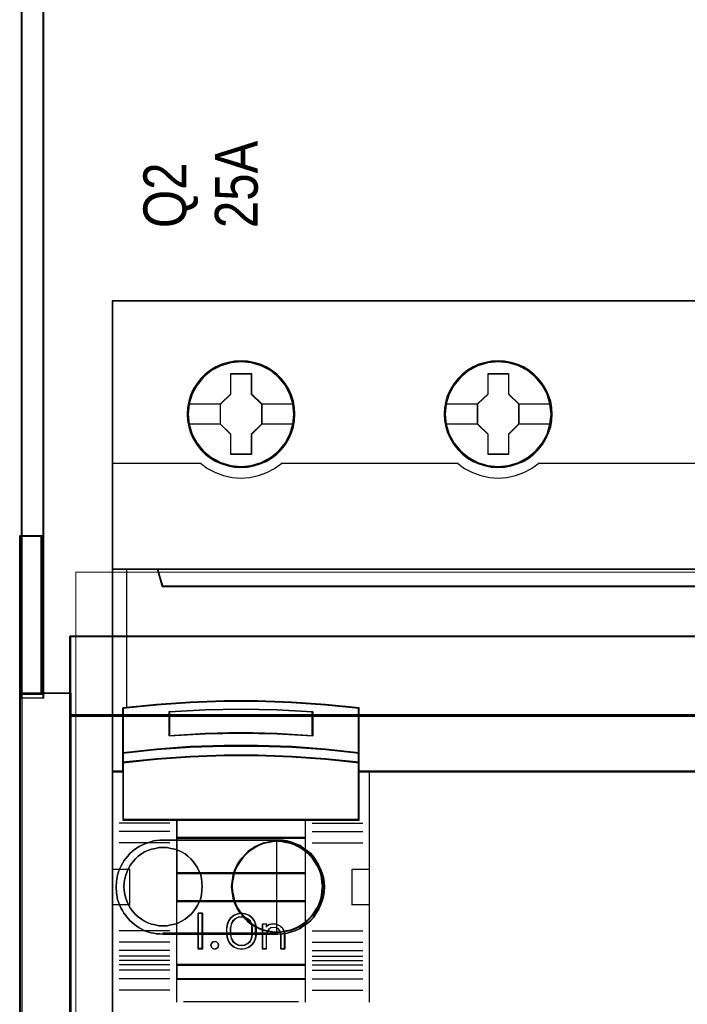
# Model space of a CAD drawing. Header units: millimetres. Extents: x -1290 to 1795, y -4192 to -1311.
# Tile 743 of 1056: x 1437 to 1446, y -2598 to -2584. Entities that reach past the tile are written whole.
import ezdxf

# ---------------------------------------------------------------- set-up
doc = ezdxf.new("R2010")
doc.units = ezdxf.units.MM
doc.layers.add('30', color=7, linetype='Continuous')
doc.layers.add('45', color=7, linetype='Continuous')
doc.layers.add('Aparatura', color=7, linetype='Continuous', lineweight=13)
doc.styles.get("Standard").update_dxf_attribs({"font": 'ARIALN.TTF', "width": 0.8})

# ---------------------------------------------------------------- blocks, each defined once
blk = doc.blocks.new('*U332')
at = {"layer": '45', "color": 7}
for points in [[(270.584727, -233.600374), (198.563909, -233.600374), (198.563909, -315.623143), (270.584727, -315.623143), (270.584727, -233.600374)], [(211.352134, -241.521569), (211.329742, -241.073672), (211.25697, -240.620245), (211.105827, -240.194466), (210.926694, -239.779746), (210.691583, -239.392674), (210.411689, -239.044309), (210.081413, -238.723592), (209.71755, -238.447112), (209.34809, -238.20381), (208.917052, -238.021333), (208.486015, -237.894152), (208.032586, -237.811208), (207.579157, -237.78356), (207.125728, -237.811208), (206.683495, -237.894152), (206.235664, -238.021333), (205.82142, -238.20381), (205.435166, -238.447112), (205.076901, -238.723592), (204.741028, -239.044309), (204.477927, -239.392674), (204.237218, -239.779746), (204.035694, -240.194466), (203.918138, -240.620245), (203.828572, -241.073672), (203.800582, -241.521569), (203.828572, -241.969467), (203.918138, -242.406305), (204.035694, -242.837614), (204.237218, -243.246804), (204.477927, -243.639406), (204.741028, -243.99883), (205.076901, -244.314017), (205.435166, -244.590497), (205.82142, -244.82274), (206.235664, -245.005217), (206.683495, -245.143457), (207.125728, -245.23193), (207.579157, -245.254049), (208.032586, -245.23193), (208.486015, -245.143457), (208.917052, -245.005217), (209.34809, -244.82274), (209.71755, -244.590497), (210.081413, -244.314017), (210.411689, -243.99883), (210.691583, -243.639406), (210.926694, -243.246804), (211.105827, -242.837614), (211.25697, -242.406305), (211.329742, -241.969467), (211.352134, -241.521569)], [(211.352134, -241.521569), (211.329742, -241.073672), (211.25697, -240.620245), (211.105827, -240.194466), (210.926694, -239.779746), (210.691583, -239.392674), (210.411689, -239.044309), (210.081413, -238.723592), (209.71755, -238.447112), (209.34809, -238.20381), (208.917052, -238.021333), (208.486015, -237.894152), (208.032586, -237.811208), (207.579157, -237.78356), (207.125728, -237.811208), (206.683495, -237.894152), (206.235664, -238.021333), (205.82142, -238.20381), (205.435166, -238.447112), (205.076901, -238.723592), (204.741028, -239.044309), (204.477927, -239.392674), (204.237218, -239.779746), (204.035694, -240.194466), (203.918138, -240.620245), (203.828572, -241.073672), (203.800582, -241.521569), (203.828572, -241.969467), (203.918138, -242.406305), (204.035694, -242.837614), (204.237218, -243.246804), (204.477927, -243.639406), (204.741028, -243.99883), (205.076901, -244.314017), (205.435166, -244.590497), (205.82142, -244.82274), (206.235664, -245.005217), (206.683495, -245.143457), (207.125728, -245.23193), (207.579157, -245.254049), (208.032586, -245.23193), (208.486015, -245.143457), (208.917052, -245.005217), (209.34809, -244.82274), (209.71755, -244.590497), (210.081413, -244.314017), (210.411689, -243.99883), (210.691583, -243.639406), (210.926694, -243.246804), (211.105827, -242.837614), (211.25697, -242.406305), (211.329742, -241.969467), (211.352134, -241.521569)], [(229.353758, -241.521569), (229.325776, -241.073672), (229.258619, -240.620245), (229.10192, -240.194466), (228.922835, -239.779746), (228.687787, -239.387144), (228.407967, -239.044309), (228.07778, -238.723592), (227.714014, -238.447112), (227.344652, -238.20381), (226.91373, -238.021333), (226.488404, -237.894152), (226.0295, -237.811208), (225.576192, -237.78356), (225.122884, -237.811208), (224.680769, -237.894152), (224.233057, -238.021333), (223.82452, -238.20381), (223.432773, -238.447112), (223.074604, -238.723592), (222.744416, -239.044309), (222.481386, -239.387144), (222.235144, -239.779746), (222.039271, -240.194466), (221.91615, -240.620245), (221.826608, -241.073672), (221.798626, -241.521569), (221.826608, -241.969467), (221.91615, -242.406305), (222.039271, -242.832084), (222.235144, -243.246804), (222.481386, -243.639406), (222.744416, -243.99883), (223.074604, -244.314017), (223.432773, -244.590497), (223.82452, -244.82274), (224.233057, -245.005217), (224.680769, -245.143457), (225.122884, -245.23193), (225.576192, -245.254049), (226.0295, -245.23193), (226.488404, -245.143457), (226.91373, -245.005217), (227.344652, -244.82274), (227.714014, -244.590497), (228.07778, -244.314017), (228.407967, -243.99883), (228.687787, -243.639406), (228.922835, -243.246804), (229.10192, -242.832084), (229.258619, -242.406305), (229.325776, -241.969467), (229.353758, -241.521569)], [(229.353758, -241.521569), (229.325776, -241.073672), (229.258619, -240.620245), (229.10192, -240.194466), (228.922835, -239.779746), (228.687787, -239.387144), (228.407967, -239.044309), (228.07778, -238.723592), (227.714014, -238.447112), (227.344652, -238.20381), (226.91373, -238.021333), (226.488404, -237.894152), (226.0295, -237.811208), (225.576192, -237.78356), (225.122884, -237.811208), (224.680769, -237.894152), (224.233057, -238.021333), (223.82452, -238.20381), (223.432773, -238.447112), (223.074604, -238.723592), (222.744416, -239.044309), (222.481386, -239.387144), (222.235144, -239.779746), (222.039271, -240.194466), (221.91615, -240.620245), (221.826608, -241.073672), (221.798626, -241.521569), (221.826608, -241.969467), (221.91615, -242.406305), (222.039271, -242.832084), (222.235144, -243.246804), (222.481386, -243.639406), (222.744416, -243.99883), (223.074604, -244.314017), (223.432773, -244.590497), (223.82452, -244.82274), (224.233057, -245.005217), (224.680769, -245.143457), (225.122884, -245.23193), (225.576192, -245.254049), (226.0295, -245.23193), (226.488404, -245.143457), (226.91373, -245.005217), (227.344652, -244.82274), (227.714014, -244.590497), (228.07778, -244.314017), (228.407967, -243.99883), (228.687787, -243.639406), (228.922835, -243.246804), (229.10192, -242.832084), (229.258619, -242.406305), (229.325776, -241.969467), (229.353758, -241.521569)], [(229.334064, -241.521553), (229.306228, -241.076239), (229.239422, -240.625427), (229.083539, -240.202104), (228.905388, -239.789776), (228.671565, -239.399439), (228.393204, -239.058581), (228.064738, -238.739715), (227.702869, -238.464829), (227.335433, -238.22293), (226.906757, -238.041506), (226.483648, -237.915059), (226.027136, -237.832593), (225.576192, -237.805105), (225.125247, -237.832593), (224.685437, -237.915059), (224.240059, -238.041506), (223.833652, -238.22293), (223.443947, -238.464829), (223.087645, -238.739715), (222.759179, -239.058581), (222.49752, -239.399439), (222.252562, -239.789776), (222.05771, -240.202104), (221.935231, -240.625427), (221.846155, -241.076239), (221.818319, -241.521553), (221.846155, -241.966868), (221.935231, -242.401186), (222.05771, -242.82451), (222.252562, -243.236838), (222.49752, -243.627175), (222.759179, -243.984525), (223.087645, -244.297895), (223.443947, -244.57278), (223.833652, -244.803684), (224.240059, -244.985108), (224.685437, -245.12255), (225.125247, -245.210514), (225.576192, -245.232505), (226.027136, -245.210514), (226.483648, -245.12255), (226.906757, -244.985108), (227.335433, -244.803684), (227.702869, -244.57278), (228.064738, -244.297895), (228.393204, -243.984525), (228.671565, -243.627175), (228.905388, -243.236838), (229.083539, -242.82451), (229.239422, -242.401186), (229.306228, -241.966868), (229.334064, -241.521553)], [(206.867953, -238.684831), (208.308877, -238.684831), (208.308877, -240.103241), (209.026514, -240.806906), (209.026514, -242.225317), (208.308877, -242.940063), (208.308877, -244.347393), (206.867953, -244.347393), (206.867953, -242.940063), (206.133364, -242.225317), (206.133364, -240.806906), (206.867953, -240.103241), (206.867953, -238.684831)], [(206.867953, -238.684831), (208.308877, -238.684831), (208.308877, -238.684831), (208.308877, -240.103241), (208.308877, -240.103241), (209.026514, -240.806906), (209.026514, -240.806906), (209.026514, -242.225317), (209.026514, -242.225317), (208.308877, -242.940063), (208.308877, -242.940063), (208.308877, -244.347393), (208.308877, -244.347393), (206.867953, -244.347393), (206.867953, -244.347393), (206.867953, -242.940063), (206.867953, -242.940063), (206.133364, -242.225317), (206.133364, -242.225317), (206.133364, -240.806906), (206.133364, -240.806906), (206.867953, -240.103241), (206.867953, -240.103241), (206.867953, -238.684831), (206.867953, -238.684831)], [(206.877191, -238.706375), (208.297607, -238.706375), (208.297607, -240.113992), (209.00503, -240.812303), (209.00503, -242.21992), (208.297607, -242.929228), (208.297607, -244.325848), (206.877191, -244.325848), (206.877191, -242.929228), (206.153057, -242.21992), (206.153057, -240.812303), (206.877191, -240.113992), (206.877191, -238.706375)], [(224.869856, -238.684831), (226.30513, -238.684831), (226.30513, -240.10328), (227.022767, -240.801423), (227.022767, -242.225414), (226.30513, -242.940179), (226.30513, -244.342007), (224.869856, -244.342007), (224.869856, -242.940179), (224.129617, -242.225414), (224.129617, -240.801423), (224.869856, -240.10328), (224.869856, -238.684831)], [(224.869856, -238.684831), (226.30513, -238.684831), (226.30513, -238.684831), (226.30513, -240.10328), (226.30513, -240.10328), (227.022767, -240.801423), (227.022767, -240.801423), (227.022767, -242.225414), (227.022767, -242.225414), (226.30513, -242.940179), (226.30513, -242.940179), (226.30513, -244.342007), (226.30513, -244.342007), (224.869856, -244.342007), (224.869856, -244.342007), (224.869856, -242.940179), (224.869856, -242.940179), (224.129617, -242.225414), (224.129617, -242.225414), (224.129617, -240.801423), (224.129617, -240.801423), (224.869856, -240.10328), (224.869856, -240.10328), (224.869856, -238.684831), (224.869856, -238.684831)], [(224.880346, -238.706375), (226.294304, -238.706375), (226.294304, -240.114021), (227.001283, -240.806846), (227.001283, -242.219991), (226.294304, -242.929312), (226.294304, -244.320462), (224.880346, -244.320462), (224.880346, -242.929312), (224.1511, -242.219991), (224.1511, -240.806846), (224.880346, -240.114021), (224.880346, -238.706375)], [(267.089084, -253.547517), (202.060887, -253.547517), (201.737918, -252.361875), (198.563909, -252.361875), (198.563909, -266.534438), (199.31008, -266.534438), (199.31008, -265.905772), (199.31008, -265.232989), (199.31008, -262.089658), (201.665528, -261.852529), (204.020977, -261.687091), (206.381993, -261.604372), (208.748579, -261.604372), (211.109596, -261.687091), (213.465044, -261.852529), (215.820493, -262.089658), (215.820493, -265.232989), (215.820493, -265.905772), (215.820493, -266.534438), (216.566663, -266.534438), (269.589312, -266.534438), (269.589312, -252.361875), (267.412053, -252.361875), (267.089084, -253.547517)], [(202.059327, -253.588105), (267.08931, -253.588105), (267.412288, -252.361875), (201.736349, -252.361875), (202.059327, -253.588105)], [(210.094044, -263.896619), (212.603565, -264.031708), (212.603565, -262.337471), (210.094044, -262.202383), (207.573345, -262.157353), (205.069414, -262.202383), (202.559894, -262.337471), (202.559894, -264.031708), (205.069414, -263.896619), (207.573345, -263.840332), (210.094044, -263.896619)], [(213.494494, -264.953762), (211.13421, -264.78269), (208.768346, -264.708558), (206.396902, -264.708558), (204.031039, -264.78269), (201.670755, -264.953762), (199.310471, -265.21037), (199.310471, -265.906063), (201.670755, -265.66086), (204.031039, -265.489787), (206.396902, -265.404251), (208.768346, -265.404251), (211.13421, -265.489787), (213.494494, -265.66086), (215.854778, -265.906063), (215.854778, -265.21037), (213.494494, -264.953762)], [(213.47914, -264.966851), (211.124986, -264.801678), (208.765267, -264.730103), (206.399982, -264.730103), (204.040263, -264.801678), (201.686109, -264.966851), (199.331955, -265.21461), (199.331955, -265.886314), (201.686109, -265.649566), (204.040263, -265.484393), (206.399982, -265.401806), (208.765267, -265.401806), (211.124986, -265.484393), (213.47914, -265.649566), (215.833294, -265.886314), (215.833294, -265.21461), (213.47914, -264.966851)], [(213.47914, -264.966851), (211.124986, -264.801678), (208.765267, -264.730103), (206.399982, -264.730103), (204.040263, -264.801678), (201.686109, -264.966851), (199.331955, -265.21461), (199.331955, -265.886314), (201.686109, -265.649566), (204.040263, -265.484393), (206.399982, -265.401806), (208.765267, -265.401806), (211.124986, -265.484393), (213.47914, -265.649566), (215.833294, -265.886314), (215.833294, -265.21461), (213.47914, -264.966851)], [(203.071301, -269.915099), (212.093947, -269.915099), (215.854778, -269.915099), (215.854778, -266.501302), (215.854778, -265.868501), (213.494494, -265.629813), (211.13421, -265.463286), (208.768346, -265.380023), (206.396902, -265.380023), (204.031039, -265.463286), (201.670755, -265.629813), (199.310471, -265.868501), (199.310471, -266.501302), (199.310471, -269.915099), (203.071301, -269.915099)], [(203.083018, -269.893555), (212.082231, -269.893555), (215.833294, -269.893555), (215.833294, -266.510842), (215.833294, -265.883802), (213.47914, -265.647287), (211.124986, -265.482277), (208.765267, -265.399772), (206.399982, -265.399772), (204.040263, -265.482277), (201.686109, -265.647287), (199.331955, -265.883802), (199.331955, -266.510842), (199.331955, -269.893555), (203.083018, -269.893555)], [(212.104066, -269.870215), (203.061182, -269.870215), (203.061182, -271.179032), (212.104066, -271.179032), (212.104066, -269.870215)], [(212.082583, -269.89176), (203.082666, -269.89176), (203.082666, -271.157488), (212.082583, -271.157488), (212.082583, -269.89176)], [(212.104066, -271.135943), (203.061182, -271.135943), (203.061182, -273.647651), (212.104066, -273.647651), (212.104066, -271.135943)], [(212.082583, -271.155692), (203.082666, -271.155692), (203.082666, -273.626106), (212.082583, -273.626106), (212.082583, -271.155692)], [(212.104066, -273.602767), (203.061182, -273.602767), (203.061182, -275.62075), (212.104066, -275.62075), (212.104066, -273.602767)], [(212.082583, -273.624311), (203.082666, -273.624311), (203.082666, -275.599206), (212.082583, -275.599206), (212.082583, -273.624311)], [(203.061182, -280.062468), (212.104066, -280.062468), (212.104066, -275.575866), (203.061182, -275.575866), (203.061182, -280.062468)], [(204.880143, -276.439434), (204.880143, -278.951141), (204.584741, -278.951141), (204.584741, -276.439434), (204.880143, -276.439434)], [(206.724667, -276.942894), (206.89537, -276.730322), (207.094524, -276.568096), (207.350579, -276.472998), (207.606634, -276.439434), (207.874069, -276.472998), (208.118744, -276.568096), (208.329278, -276.730322), (208.499982, -276.942894), (208.596713, -277.183436), (208.630854, -277.446354), (208.630854, -277.94422), (208.596713, -278.207139), (208.499982, -278.447681), (208.329278, -278.660253), (208.118744, -278.816885), (207.874069, -278.917577), (207.606634, -278.951141), (207.350579, -278.917577), (207.094524, -278.816885), (206.89537, -278.660253), (206.724667, -278.447681), (206.627935, -278.207139), (206.588104, -277.94422), (206.588104, -277.446354), (206.627935, -277.183436), (206.724667, -276.942894)], [(206.98806, -276.990464), (206.879209, -277.203877), (206.833377, -277.44537), (206.833377, -277.945205), (206.879209, -278.181082), (206.98806, -278.388878), (207.159931, -278.557362), (207.371904, -278.664068), (207.606794, -278.703381), (207.853141, -278.664068), (208.065114, -278.557362), (208.236985, -278.388878), (208.345836, -278.181082), (208.38021, -277.945205), (208.38021, -277.44537), (208.345836, -277.203877), (208.236985, -276.990464), (208.065114, -276.82198), (207.853141, -276.72089), (207.606794, -276.687193), (207.371904, -276.72089), (207.159931, -276.82198), (206.98806, -276.990464)], [(209.092756, -278.951141), (209.092756, -277.182712), (209.350561, -277.182712), (209.350561, -277.368566), (209.556805, -277.2334), (209.803153, -277.182712), (210.060958, -277.199608), (210.28439, -277.306615), (210.479176, -277.475573), (210.593756, -277.689587), (210.639588, -277.937392), (210.639588, -278.951141), (210.381783, -278.951141), (210.381783, -277.937392), (210.335951, -277.740274), (210.232829, -277.58258), (210.060958, -277.464309), (209.866172, -277.43615), (209.659928, -277.464309), (209.499515, -277.58258), (209.384935, -277.740274), (209.350561, -277.937392), (209.350561, -278.951141), (209.092756, -278.951141)], [(205.974187, -278.550177), (206.004461, -278.681837), (205.974187, -278.819481), (205.871253, -278.915234), (205.731991, -278.951141), (205.598784, -278.915234), (205.50796, -278.819481), (205.465576, -278.681837), (205.50796, -278.550177), (205.598784, -278.44844), (205.731991, -278.412533), (205.871253, -278.44844), (205.974187, -278.550177)], [(212.104066, -280.017584), (203.061182, -280.017584), (203.061182, -281.057097), (212.104066, -281.057097), (212.104066, -280.017584)], [(212.082583, -280.039128), (203.082666, -280.039128), (203.082666, -281.035553), (212.082583, -281.035553), (212.082583, -280.039128)]]:
    blk.add_lwpolyline(points, close=True, dxfattribs=at)
at = {"layer": '45', "color": 139}
for points in [[(270.584727, -233.600374), (198.563909, -233.600374), (198.563909, -315.623143), (270.584727, -315.623143), (270.584727, -233.600374)], [(211.285892, -241.516112), (211.213114, -240.797236), (211.005978, -240.117069), (210.658884, -239.48114), (210.199824, -238.928159), (209.639995, -238.474714), (208.996192, -238.137395), (208.302004, -237.921732), (207.579825, -237.855375), (206.857646, -237.921732), (206.169056, -238.137395), (205.525253, -238.474714), (204.959826, -238.928159), (204.500766, -239.48114), (204.159271, -240.117069), (203.946536, -240.797236), (203.879356, -241.516112), (203.946536, -242.229458), (204.159271, -242.920684), (204.500766, -243.545553), (204.959826, -244.104065), (205.525253, -244.557509), (206.169056, -244.894828), (206.857646, -245.104961), (207.579825, -245.176848), (208.302004, -245.104961), (208.996192, -244.894828), (209.639995, -244.557509), (210.199824, -244.104065), (210.658884, -243.545553), (211.005978, -242.920684), (211.213114, -242.229458), (211.285892, -241.516112)], [(229.282145, -241.521498), (229.20937, -240.802622), (229.002239, -240.116925), (228.660754, -239.486526), (228.19611, -238.928015), (227.636299, -238.47457), (226.998113, -238.137251), (226.298349, -237.927119), (225.576192, -237.860761), (224.854035, -237.927119), (224.159868, -238.137251), (223.521683, -238.47457), (222.961871, -238.928015), (222.497227, -239.486526), (222.150144, -240.116925), (221.943014, -240.802622), (221.870238, -241.521498), (221.943014, -242.234844), (222.150144, -242.920541), (222.497227, -243.550939), (222.961871, -244.103921), (223.521683, -244.557366), (224.159868, -244.894684), (224.854035, -245.110347), (225.576192, -245.182235), (226.298349, -245.110347), (226.998113, -244.894684), (227.636299, -244.557366), (228.19611, -244.103921), (228.660754, -243.550939), (229.002239, -242.920541), (229.20937, -242.234844), (229.282145, -241.521498)], [(229.282145, -241.516112), (229.203769, -240.797236), (228.996632, -240.117069), (228.655137, -239.48114), (228.196077, -238.928159), (227.636248, -238.474714), (226.992445, -238.137395), (226.292659, -237.921732), (225.576078, -237.855375), (224.853899, -237.921732), (224.159711, -238.137395), (223.521506, -238.474714), (222.956079, -238.928159), (222.497019, -239.48114), (222.155524, -240.117069), (221.942789, -240.797236), (221.875609, -241.516112), (221.942789, -242.229458), (222.155524, -242.920684), (222.497019, -243.545553), (222.956079, -244.104065), (223.521506, -244.557509), (224.159711, -244.894828), (224.853899, -245.104961), (225.576078, -245.176848), (226.292659, -245.104961), (226.992445, -244.894828), (227.636248, -244.557509), (228.196077, -244.104065), (228.655137, -243.545553), (228.996632, -242.920684), (229.203769, -242.229458), (229.282145, -241.516112)], [(206.004461, -278.681837), (205.974187, -278.550177), (205.871253, -278.44844), (205.731991, -278.412533), (205.598784, -278.44844), (205.50796, -278.550177), (205.465576, -278.681837), (205.50796, -278.819481), (205.598784, -278.915234), (205.731991, -278.951141), (205.871253, -278.915234), (205.974187, -278.819481), (206.004461, -278.681837)]]:
    blk.add_lwpolyline(points, close=True, dxfattribs=at)
at = {"layer": '45', "color": 255}
blk.add_lwpolyline([(270.563244, -233.621918), (198.585393, -233.621918), (198.585393, -315.601598), (270.563244, -315.601598), (270.563244, -233.621918)], close=True, dxfattribs=at)
at = {"layer": '45', "color": 59}
for points in [[(211.33065, -241.521553), (211.308386, -241.076239), (211.236027, -240.625427), (211.085744, -240.202104), (210.907631, -239.789776), (210.673858, -239.404937), (210.395556, -239.058581), (210.06716, -238.739715), (209.705367, -238.464829), (209.338009, -238.22293), (208.909424, -238.041506), (208.480839, -237.915059), (208.02999, -237.832593), (207.579141, -237.805105), (207.128292, -237.832593), (206.688575, -237.915059), (206.243292, -238.041506), (205.831406, -238.22293), (205.447349, -238.464829), (205.091123, -238.739715), (204.75716, -239.058581), (204.495557, -239.404937), (204.256217, -239.789776), (204.05584, -240.202104), (203.938953, -240.625427), (203.849896, -241.076239), (203.822066, -241.521553), (203.849896, -241.966868), (203.938953, -242.401186), (204.05584, -242.830007), (204.256217, -243.236838), (204.495557, -243.627175), (204.75716, -243.984525), (205.091123, -244.297895), (205.447349, -244.57278), (205.831406, -244.803684), (206.243292, -244.985108), (206.688575, -245.12255), (207.128292, -245.210514), (207.579141, -245.232505), (208.02999, -245.210514), (208.480839, -245.12255), (208.909424, -244.985108), (209.338009, -244.803684), (209.705367, -244.57278), (210.06716, -244.297895), (210.395556, -243.984525), (210.673858, -243.627175), (210.907631, -243.236838), (211.085744, -242.830007), (211.236027, -242.401186), (211.308386, -241.966868), (211.33065, -241.521553)], [(202.059327, -253.588105), (267.08931, -253.588105), (267.412288, -252.361875), (201.736349, -252.361875), (202.059327, -253.588105)], [(211.13421, -264.819137), (213.494494, -264.98604), (215.854778, -265.236394), (215.854778, -262.065239), (213.494494, -261.826011), (211.13421, -261.659108), (208.768346, -261.575657), (206.396902, -261.575657), (204.031039, -261.659108), (201.670755, -261.826011), (199.310471, -262.065239), (199.310471, -265.236394), (201.670755, -264.98604), (204.031039, -264.819137), (206.396902, -264.746812), (208.768346, -264.746812), (211.13421, -264.819137)], [(211.124986, -264.802504), (213.47914, -264.967442), (215.833294, -265.21485), (215.833294, -262.081021), (213.47914, -261.844609), (211.124986, -261.679671), (208.765267, -261.597201), (206.399982, -261.597201), (204.040263, -261.679671), (201.686109, -261.844609), (199.331955, -262.081021), (199.331955, -265.21485), (201.686109, -264.967442), (204.040263, -264.802504), (206.399982, -264.73103), (208.765267, -264.73103), (211.124986, -264.802504)], [(212.603565, -262.337471), (212.603565, -264.031708), (210.094044, -263.896619), (207.573345, -263.840332), (205.069414, -263.896619), (202.559894, -264.031708), (202.559894, -262.337471), (205.069414, -262.202383), (207.573345, -262.157353), (210.094044, -262.202383), (212.603565, -262.337471)], [(210.094044, -263.896619), (212.603565, -264.031708), (212.603565, -262.337471), (210.094044, -262.202383), (207.573345, -262.157353), (205.069414, -262.202383), (202.559894, -262.337471), (202.559894, -264.031708), (205.069414, -263.896619), (207.573345, -263.840332), (210.094044, -263.896619)], [(210.084639, -263.879847), (212.583871, -264.011959), (212.583871, -262.355048), (210.084639, -262.222935), (207.574275, -262.178898), (205.080609, -262.222935), (202.581377, -262.355048), (202.581377, -264.011959), (205.080609, -263.879847), (207.574275, -263.8248), (210.084639, -263.879847)], [(210.084639, -263.879847), (212.583871, -264.011959), (212.583871, -262.355048), (210.084639, -262.222935), (207.574275, -262.178898), (205.080609, -262.222935), (202.581377, -262.355048), (202.581377, -264.011959), (205.080609, -263.879847), (207.574275, -263.8248), (210.084639, -263.879847)], [(213.494494, -264.953762), (211.13421, -264.78269), (208.768346, -264.708558), (206.396902, -264.708558), (204.031039, -264.78269), (201.670755, -264.953762), (199.310471, -265.21037), (199.310471, -265.906063), (201.670755, -265.66086), (204.031039, -265.489787), (206.396902, -265.404251), (208.768346, -265.404251), (211.13421, -265.489787), (213.494494, -265.66086), (215.854778, -265.906063), (215.854778, -265.21037), (213.494494, -264.953762)], [(203.071301, -269.915099), (212.093947, -269.915099), (215.854778, -269.915099), (215.854778, -266.501302), (215.854778, -265.868501), (213.494494, -265.629813), (211.13421, -265.463286), (208.768346, -265.380023), (206.396902, -265.380023), (204.031039, -265.463286), (201.670755, -265.629813), (199.310471, -265.868501), (199.310471, -266.501302), (199.310471, -269.915099), (203.071301, -269.915099)], [(203.083018, -269.893555), (212.082231, -269.893555), (215.833294, -269.893555), (215.833294, -266.510842), (215.833294, -265.883802), (213.47914, -265.647287), (211.124986, -265.482277), (208.765267, -265.399772), (206.399982, -265.399772), (204.040263, -265.482277), (201.686109, -265.647287), (199.331955, -265.883802), (199.331955, -266.510842), (199.331955, -269.893555), (203.083018, -269.893555)], [(212.104066, -269.870215), (203.061182, -269.870215), (203.061182, -271.179032), (212.104066, -271.179032), (212.104066, -269.870215)], [(212.082583, -269.89176), (203.082666, -269.89176), (203.082666, -271.157488), (212.082583, -271.157488), (212.082583, -269.89176)], [(212.104066, -271.135943), (203.061182, -271.135943), (203.061182, -273.647651), (212.104066, -273.647651), (212.104066, -271.135943)], [(212.082583, -271.155692), (203.082666, -271.155692), (203.082666, -273.626106), (212.082583, -273.626106), (212.082583, -271.155692)], [(212.104066, -273.602767), (203.061182, -273.602767), (203.061182, -275.62075), (212.104066, -275.62075), (212.104066, -273.602767)], [(212.082583, -273.624311), (203.082666, -273.624311), (203.082666, -275.599206), (212.082583, -275.599206), (212.082583, -273.624311)], [(203.061182, -280.062468), (212.104066, -280.062468), (212.104066, -275.575866), (203.061182, -275.575866), (203.061182, -280.062468)], [(204.880143, -276.439434), (204.880143, -278.951141), (204.584741, -278.951141), (204.584741, -276.439434), (204.880143, -276.439434)], [(206.724667, -276.942894), (206.89537, -276.730322), (207.094524, -276.568096), (207.350579, -276.472998), (207.606634, -276.439434), (207.874069, -276.472998), (208.118744, -276.568096), (208.329278, -276.730322), (208.499982, -276.942894), (208.596713, -277.183436), (208.630854, -277.446354), (208.630854, -277.94422), (208.596713, -278.207139), (208.499982, -278.447681), (208.329278, -278.660253), (208.118744, -278.816885), (207.874069, -278.917577), (207.606634, -278.951141), (207.350579, -278.917577), (207.094524, -278.816885), (206.89537, -278.660253), (206.724667, -278.447681), (206.627935, -278.207139), (206.588104, -277.94422), (206.588104, -277.446354), (206.627935, -277.183436), (206.724667, -276.942894)], [(206.98806, -276.990464), (206.879209, -277.203877), (206.833377, -277.44537), (206.833377, -277.945205), (206.879209, -278.181082), (206.98806, -278.388878), (207.159931, -278.557362), (207.371904, -278.664068), (207.606794, -278.703381), (207.853141, -278.664068), (208.065114, -278.557362), (208.236985, -278.388878), (208.345836, -278.181082), (208.38021, -277.945205), (208.38021, -277.44537), (208.345836, -277.203877), (208.236985, -276.990464), (208.065114, -276.82198), (207.853141, -276.72089), (207.606794, -276.687193), (207.371904, -276.72089), (207.159931, -276.82198), (206.98806, -276.990464)], [(207.005247, -277.005797), (206.89942, -277.214839), (206.854861, -277.451386), (206.854861, -277.940984), (206.89942, -278.17203), (207.005247, -278.375571), (207.172344, -278.540604), (207.378429, -278.645125), (207.606794, -278.683632), (207.846298, -278.645125), (208.052383, -278.540604), (208.219479, -278.375571), (208.325307, -278.17203), (208.358726, -277.940984), (208.358726, -277.451386), (208.325307, -277.214839), (208.219479, -277.005797), (208.052383, -276.840764), (207.846298, -276.741744), (207.606794, -276.708738), (207.378429, -276.741744), (207.172344, -276.840764), (207.005247, -277.005797)], [(209.092756, -278.951141), (209.092756, -277.182712), (209.350561, -277.182712), (209.350561, -277.368566), (209.556805, -277.2334), (209.803153, -277.182712), (210.060958, -277.199608), (210.28439, -277.306615), (210.479176, -277.475573), (210.593756, -277.689587), (210.639588, -277.937392), (210.639588, -278.951141), (210.381783, -278.951141), (210.381783, -277.937392), (210.335951, -277.740274), (210.232829, -277.58258), (210.060958, -277.464309), (209.866172, -277.43615), (209.659928, -277.464309), (209.499515, -277.58258), (209.384935, -277.740274), (209.350561, -277.937392), (209.350561, -278.951141), (209.092756, -278.951141)], [(205.974187, -278.550177), (206.004461, -278.681837), (205.974187, -278.819481), (205.871253, -278.915234), (205.731991, -278.951141), (205.598784, -278.915234), (205.50796, -278.819481), (205.465576, -278.681837), (205.50796, -278.550177), (205.598784, -278.44844), (205.731991, -278.412533), (205.871253, -278.44844), (205.974187, -278.550177)], [(212.104066, -280.017584), (203.061182, -280.017584), (203.061182, -281.057097), (212.104066, -281.057097), (212.104066, -280.017584)], [(212.082583, -280.039128), (203.082666, -280.039128), (203.082666, -281.035553), (212.082583, -281.035553), (212.082583, -280.039128)]]:
    blk.add_lwpolyline(points, close=True, dxfattribs=at)
at = {"layer": '45', "color": 7}
for points in [[(203.873985, -240.790787), (206.176331, -240.790787)], [(208.981756, -240.790787), (211.285892, -240.790787)], [(221.870238, -240.7854), (224.174375, -240.7854)], [(226.978009, -240.7854), (229.282145, -240.7854)], [(203.873985, -242.198348), (206.176331, -242.198348)], [(208.981756, -242.198348), (211.285892, -242.198348)], [(221.870238, -242.198348), (224.174375, -242.198348)], [(226.978009, -242.198348), (229.282145, -242.198348)]]:
    blk.add_lwpolyline(points, dxfattribs=at)
at = {"layer": '45', "color": 139}
for points in [[(198.563909, -244.957815), (204.779885, -244.957815)], [(204.735127, -244.957815), (205.234334, -245.313395), (205.784023, -245.600154), (206.361757, -245.818091), (206.967536, -245.944265), (207.573316, -245.990146), (208.195922, -245.944265), (208.801701, -245.818091), (209.379435, -245.600154), (209.923515, -245.313395), (210.428331, -244.957815)], [(210.383573, -244.957815), (222.770767, -244.957815)], [(222.7278, -244.957815), (223.232436, -245.313395), (223.776322, -245.600154), (224.35385, -245.818091), (224.965021, -245.944265), (225.570585, -245.990146), (226.19297, -245.944265), (226.798533, -245.818091), (227.376062, -245.600154), (227.919948, -245.313395), (228.424584, -244.957815)], [(228.381616, -244.957815), (240.76881, -244.957815)], [(198.563909, -252.361875), (270.584727, -252.361875)], [(201.736349, -252.361875), (202.103363, -253.588105)], [(202.058605, -253.545016), (267.090031, -253.545016)], [(215.854778, -262.103493), (213.494494, -261.845573), (211.13421, -261.665629), (208.768346, -261.575657), (206.396902, -261.575657), (204.031039, -261.665629), (201.670755, -261.845573), (199.310471, -262.103493)], [(199.310471, -262.058609), (199.310471, -269.915099)], [(212.603565, -262.378182), (210.094044, -262.212561), (207.573345, -262.157353), (205.069414, -262.212561), (202.559894, -262.378182)], [(202.559894, -264.031708), (202.559894, -262.333298)], [(212.560597, -264.031708), (212.560597, -262.333298)], [(215.81002, -269.915099), (215.81002, -262.058609)], [(212.603565, -264.031708), (210.094044, -263.869492), (207.573345, -263.801902), (205.069414, -263.869492), (202.559894, -264.031708)], [(215.854778, -265.236394), (213.494494, -264.966478), (211.13421, -264.786534), (208.768346, -264.708558), (206.396902, -264.708558), (204.031039, -264.786534), (201.670755, -264.966478), (199.310471, -265.236394)], [(215.854778, -265.906063), (213.494494, -265.64902), (211.13421, -265.469689), (208.768346, -265.380023), (206.396902, -265.380023), (204.031039, -265.469689), (201.670755, -265.64902), (199.310471, -265.906063)], [(199.353438, -266.489554), (198.563909, -266.489554)], [(270.584727, -266.489554), (215.81002, -266.489554)], [(216.554791, -266.489554), (216.554791, -282.651376)], [(215.854778, -269.870215), (199.310471, -269.870215)], [(203.061182, -269.870215), (203.061182, -281.057097)], [(203.061182, -269.870215), (212.104066, -269.870215)], [(212.059309, -269.870215), (212.059309, -281.057097)], [(202.604652, -270.128747), (199.059827, -270.128747)], [(202.604652, -270.723011), (199.059827, -270.723011)], [(212.560597, -270.128747), (216.098261, -270.128747)], [(212.560597, -270.723011), (216.098261, -270.723011)], [(203.061182, -271.135943), (212.104066, -271.135943)], [(202.604652, -271.514764), (199.059827, -271.514764)], [(212.560597, -271.514764), (216.098261, -271.514764)], [(198.563909, -273.355007), (199.809969, -273.355007)], [(199.767001, -273.355007), (199.767001, -275.86851)], [(215.35886, -275.86851), (215.35886, -273.355007)], [(215.35886, -273.355007), (216.599549, -273.355007)], [(203.061182, -273.602767), (212.104066, -273.602767)], [(198.563909, -275.823626), (199.809969, -275.823626)], [(203.061182, -275.575866), (212.104066, -275.575866)], [(215.35886, -275.823626), (216.599549, -275.823626)], [(204.880143, -276.439434), (204.584741, -276.439434)], [(204.584741, -276.439434), (204.584741, -278.951141)], [(204.835385, -276.439434), (204.835385, -278.951141)], [(208.630854, -277.47356), (208.596713, -277.203538), (208.499982, -276.956497), (208.329278, -276.738181), (208.118744, -276.571572), (207.874069, -276.473905), (207.606634, -276.439434), (207.350579, -276.473905), (207.094524, -276.571572), (206.89537, -276.738181), (206.724667, -276.956497), (206.627935, -277.203538), (206.588104, -277.47356)], [(208.38021, -277.47356), (208.345836, -277.223088), (208.236985, -277.00174), (208.065114, -276.826992), (207.853141, -276.722143), (207.606794, -276.687193), (207.371904, -276.722143), (207.159931, -276.826992), (206.98806, -277.00174), (206.879209, -277.223088), (206.833377, -277.47356)], [(206.588104, -277.961898), (206.588104, -277.428676)], [(206.833377, -277.961898), (206.833377, -277.428676)], [(208.335452, -277.961898), (208.335452, -277.428676)], [(208.586096, -277.961898), (208.586096, -277.428676)], [(209.092756, -277.182712), (209.388158, -277.182712)], [(209.092756, -277.182712), (209.092756, -278.951141)], [(209.3434, -277.182712), (209.3434, -277.407132)], [(210.639588, -277.961898), (210.593502, -277.706046), (210.478285, -277.485083), (210.282416, -277.310638), (210.057744, -277.200157), (209.798506, -277.182712), (209.55079, -277.235046), (209.3434, -277.374601)], [(210.388944, -277.961898), (210.342475, -277.752204), (210.237921, -277.584449), (210.063664, -277.458633), (209.866172, -277.428676), (209.657063, -277.458633), (209.494423, -277.584449), (209.378251, -277.752204), (209.3434, -277.961898)], [(202.604652, -277.665664), (199.059827, -277.665664)], [(206.588104, -277.918809), (206.627935, -278.188363), (206.724667, -278.434975), (206.89537, -278.652912), (207.094524, -278.813497), (207.350579, -278.91673), (207.606634, -278.951141), (207.874069, -278.91673), (208.118744, -278.813497), (208.329278, -278.652912), (208.499982, -278.434975), (208.596713, -278.188363), (208.630854, -277.918809)], [(206.833377, -277.918809), (206.879209, -278.162898), (206.98806, -278.377929), (207.159931, -278.552279), (207.371904, -278.6627), (207.606794, -278.703381), (207.853141, -278.6627), (208.065114, -278.552279), (208.236985, -278.377929), (208.345836, -278.162898), (208.38021, -277.918809)], [(209.3434, -277.918809), (209.3434, -278.951141)], [(210.345976, -277.918809), (210.345976, -278.951141)], [(210.59483, -277.918809), (210.59483, -278.951141)], [(212.560597, -277.665664), (216.098261, -277.665664)], [(202.604652, -278.457417), (199.059827, -278.457417)], [(204.880143, -278.908052), (204.584741, -278.908052)], [(209.092756, -278.908052), (209.388158, -278.908052)], [(210.345976, -278.908052), (210.639588, -278.908052)], [(212.560597, -278.457417), (216.098261, -278.457417)], [(202.604652, -279.051681), (199.059827, -279.051681)], [(202.604652, -279.441274), (199.059827, -279.441274)], [(212.560597, -279.051681), (216.098261, -279.051681)], [(212.560597, -279.441274), (216.098261, -279.441274)], [(202.604652, -279.737508), (199.059827, -279.737508)], [(202.604652, -280.040924), (199.059827, -280.040924)], [(203.061182, -280.017584), (212.104066, -280.017584)], [(212.560597, -279.737508), (216.098261, -279.737508)], [(212.560597, -280.040924), (216.098261, -280.040924)], [(202.604652, -280.430517), (199.059827, -280.430517)], [(202.604652, -281.02478), (199.059827, -281.02478)], [(203.061182, -281.014008), (212.104066, -281.014008)], [(203.061182, -281.014008), (203.061182, -282.651376)], [(212.059309, -281.014008), (212.059309, -282.651376)], [(212.560597, -280.430517), (216.098261, -280.430517)], [(212.560597, -281.02478), (216.098261, -281.02478)], [(202.604652, -281.816534), (199.059827, -281.816534)], [(212.560597, -281.816534), (216.098261, -281.816534)], [(203.555309, -282.608287), (211.608149, -282.608287)]]:
    blk.add_lwpolyline(points, dxfattribs=at)
at = {"layer": '45', "color": 140}
for points in [[(267.089084, -253.547517), (202.060887, -253.547517), (201.737918, -252.361875), (198.563909, -252.361875), (198.563909, -266.534438), (199.31008, -266.534438), (199.31008, -265.905772), (199.31008, -265.232989), (199.31008, -262.089658), (201.665528, -261.852529), (204.020977, -261.687091), (206.381993, -261.604372), (208.748579, -261.604372), (211.109596, -261.687091), (213.465044, -261.852529), (215.820493, -262.089658), (215.820493, -265.232989), (215.820493, -265.905772), (215.820493, -266.534438), (216.566663, -266.534438), (269.589312, -266.534438), (269.589312, -252.361875), (267.412053, -252.361875), (267.089084, -253.547517)], [(267.069113, -253.565457), (202.080255, -253.565457), (201.757481, -252.383419), (198.585393, -252.383419), (198.585393, -266.512894), (199.331112, -266.512894), (199.331112, -265.886139), (199.331112, -265.215401), (199.331112, -262.081627), (201.685136, -261.845219), (204.039159, -261.680284), (206.398748, -261.597816), (208.763901, -261.597816), (211.12349, -261.680284), (213.477513, -261.845219), (215.831537, -262.081627), (215.831537, -265.215401), (215.831537, -265.886139), (215.831537, -266.512894), (216.577256, -266.512894), (269.567828, -266.512894), (269.567828, -252.383419), (267.391887, -252.383419), (267.069113, -253.565457)], [(202.080608, -253.566561), (267.069819, -253.566561), (267.392594, -252.383419), (201.757832, -252.383419), (202.080608, -253.566561)]]:
    blk.add_lwpolyline(points, close=True, dxfattribs=at)
blk.add_lwpolyline([(199.561115, -252.361875), (199.561115, -262.069381)], dxfattribs=at)
blk = doc.blocks.new('*U343')
at = {"layer": '30', "color": 7}
for points in [[(113.649238, -411.04288), (113.649238, -399.951152), (113.649238, -411.04288)], [(113.649238, -411.04288), (113.649238, -399.951152), (113.649238, -411.04288)], [(115.244409, -411.04288), (115.244409, -399.951152), (113.649238, -399.951152), (113.649238, -411.04288), (115.244409, -411.04288)], [(115.201441, -410.999791), (115.201441, -399.994241), (113.692205, -399.994241), (113.692205, -410.999791), (115.201441, -410.999791)], [(115.156683, -411.04288), (115.156683, -399.951152), (115.156683, -411.04288)], [(115.156683, -411.04288), (115.156683, -399.951152), (115.156683, -411.04288)], [(117.158256, -406.976392), (548.842747, -406.976392), (117.158256, -406.976392)], [(117.158256, -406.976392), (117.158256, -409.588639), (117.158256, -406.976392)], [(548.842747, -406.976392), (117.158256, -406.976392), (117.158256, -409.541093), (117.158256, -411.018584), (117.158256, -412.579707), (548.842747, -412.579707), (548.842747, -411.018584), (548.842747, -409.541093), (548.842747, -406.976392)], [(117.158256, -412.579707), (117.158256, -409.500666), (117.158256, -412.579707)], [(113.649238, -410.954907), (117.245982, -410.954907), (113.649238, -410.954907)], [(113.649238, -410.954907), (113.649238, -438.045078), (113.649238, -410.954907)], [(115.194714, -410.954907), (113.649238, -410.954907), (113.649238, -438.045078), (115.194714, -438.045078), (117.245982, -438.045078), (117.245982, -436.585953), (117.245982, -435.071767), (117.245982, -414.01081), (117.245982, -412.496624), (117.245982, -410.954907), (115.194714, -410.954907)], [(115.200756, -410.997996), (113.692205, -410.997996), (113.692205, -438.003785), (115.200756, -438.003785), (117.203014, -438.003785), (117.203014, -436.549205), (117.203014, -435.039735), (117.203014, -414.04438), (117.203014, -412.53491), (117.203014, -410.997996), (115.200756, -410.997996)], [(117.158256, -412.491734), (548.842747, -412.491734), (117.158256, -412.491734)], [(117.158256, -414.089604), (117.158256, -412.491734), (117.158256, -414.089604)], [(548.842747, -412.491734), (117.158256, -412.491734), (117.158256, -414.006535), (117.158256, -435.076037), (117.158256, -436.590837), (548.842747, -436.590837), (548.842747, -435.076037), (548.842747, -414.006535), (548.842747, -412.491734)], [(117.158256, -414.001631), (117.158256, -435.082736), (117.158256, -414.001631)], [(131.702128, -421.245904), (132.033116, -421.245904), (132.364104, -421.301538), (132.66751, -421.384988), (132.970917, -421.496255), (133.274323, -421.635338), (133.522564, -421.802238), (133.770805, -421.996955), (134.019046, -422.191672), (134.239705, -422.442023), (134.4052, -422.692373), (134.570694, -422.97054), (134.708606, -423.248707), (134.818935, -423.554691), (134.901682, -423.860674), (134.956847, -424.194475), (134.984429, -424.528275), (134.956847, -424.862076), (134.901682, -425.195876), (134.818935, -425.50186), (134.708606, -425.807843), (134.570694, -426.113827), (134.4052, -426.364177), (134.239705, -426.642344), (134.019046, -426.864878), (133.770805, -427.087412), (133.522564, -427.254312), (133.274323, -427.421212), (132.970917, -427.560295), (132.66751, -427.671562), (132.364104, -427.755012), (132.033116, -427.810646), (131.702128, -427.838462), (123.675659, -427.838462), (123.455, -427.810646), (123.234341, -427.810646), (123.013682, -427.755012), (122.820605, -427.727196), (122.40687, -427.588112), (122.020716, -427.393395), (121.689728, -427.143045), (121.35874, -426.864878), (121.220828, -426.697978), (121.082916, -426.531078), (120.945004, -426.364177), (120.834675, -426.16946), (120.724345, -425.974744), (120.641598, -425.780027), (120.558851, -425.58531), (120.503686, -425.390593), (120.420939, -424.945526), (120.393357, -424.528275), (120.420939, -424.111025), (120.503686, -423.693774), (120.558851, -423.47124), (120.641598, -423.276524), (120.724345, -423.081807), (120.834675, -422.88709), (120.945004, -422.692373), (121.082916, -422.525473), (121.220828, -422.358572), (121.35874, -422.191672), (121.689728, -421.913505), (122.020716, -421.690972), (122.40687, -421.496255), (122.820605, -421.357171), (123.013682, -421.301538), (123.234341, -421.273721), (123.455, -421.245904), (123.675659, -421.245904), (131.702128, -421.245904)], [(123.675659, -427.838462), (131.702128, -427.838462), (132.033116, -427.810646), (132.364104, -427.755012), (132.66751, -427.671562), (132.970917, -427.560295), (133.274323, -427.421212), (133.522564, -427.254312), (133.770805, -427.087412), (134.019046, -426.864878), (134.239705, -426.642344), (134.4052, -426.364177), (134.570694, -426.113827), (134.708606, -425.807843), (134.818935, -425.50186), (134.901682, -425.195876), (134.956847, -424.862076), (134.984429, -424.528275), (134.956847, -424.194475), (134.901682, -423.860674), (134.818935, -423.554691), (134.708606, -423.248707), (134.570694, -422.97054), (134.4052, -422.692373), (134.239705, -422.442023), (134.019046, -422.191672), (133.770805, -421.996955), (133.522564, -421.802238), (133.274323, -421.635338), (132.970917, -421.496255), (132.66751, -421.384988), (132.364104, -421.301538), (132.033116, -421.245904), (131.702128, -421.245904), (123.675659, -421.245904), (123.455, -421.245904), (123.234341, -421.273721), (123.013682, -421.301538), (122.820605, -421.357171), (122.40687, -421.496255), (122.020716, -421.690972), (121.689728, -421.913505), (121.35874, -422.191672), (121.220828, -422.358572), (121.082916, -422.525473), (120.945004, -422.692373), (120.834675, -422.88709), (120.724345, -423.081807), (120.641598, -423.276524), (120.558851, -423.47124), (120.503686, -423.693774), (120.420939, -424.111025), (120.393357, -424.528275), (120.420939, -424.945526), (120.503686, -425.390593), (120.558851, -425.58531), (120.641598, -425.780027), (120.724345, -425.974744), (120.834675, -426.16946), (120.945004, -426.364177), (121.082916, -426.531078), (121.220828, -426.697978), (121.35874, -426.864878), (121.689728, -427.143045), (122.020716, -427.393395), (122.40687, -427.588112), (122.820605, -427.727196), (123.013682, -427.755012), (123.234341, -427.810646), (123.455, -427.810646), (123.675659, -427.838462)], [(123.657102, -421.245904), (131.722474, -421.245904), (123.657102, -421.245904)], [(134.87522, -424.50089), (134.847424, -424.167047), (134.819627, -423.861024), (134.736237, -423.555001), (134.625051, -423.248979), (134.486068, -422.970776), (134.319288, -422.720394), (134.152509, -422.470011), (133.930136, -422.247449), (133.707763, -422.024887), (133.457594, -421.857966), (133.207424, -421.691044), (132.929458, -421.551943), (132.623696, -421.440662), (132.317933, -421.385021), (132.012171, -421.329381), (131.678611, -421.301561), (131.345052, -421.329381), (131.03929, -421.385021), (130.733527, -421.440662), (130.427765, -421.551943), (130.149799, -421.691044), (129.899629, -421.857966), (129.64946, -422.024887), (129.427087, -422.247449), (129.232511, -422.470011), (129.037935, -422.720394), (128.871155, -422.970776), (128.732172, -423.248979), (128.620986, -423.555001), (128.565393, -423.861024), (128.509799, -424.167047), (128.482003, -424.50089), (128.509799, -424.834733), (128.565393, -425.140756), (128.620986, -425.446779), (128.732172, -425.752802), (128.871155, -426.031004), (129.037935, -426.281387), (129.232511, -426.531769), (129.427087, -426.754331), (129.64946, -426.976893), (129.899629, -427.143815), (130.149799, -427.310736), (130.427765, -427.449838), (130.733527, -427.561119), (131.03929, -427.616759), (131.345052, -427.6724), (131.678611, -427.70022), (132.012171, -427.6724), (132.317933, -427.616759), (132.623696, -427.561119), (132.929458, -427.449838), (133.207424, -427.310736), (133.457594, -427.143815), (133.707763, -426.976893), (133.930136, -426.754331), (134.152509, -426.531769), (134.319288, -426.281387), (134.486068, -426.031004), (134.625051, -425.752802), (134.736237, -425.446779), (134.819627, -425.140756), (134.847424, -424.834733), (134.87522, -424.50089)], [(131.678611, -427.70022), (131.345052, -427.6724), (131.03929, -427.616759), (130.733527, -427.561119), (130.427765, -427.449838), (130.149799, -427.310736), (129.899629, -427.143815), (129.64946, -426.976893), (129.427087, -426.754331), (129.232511, -426.531769), (129.037935, -426.281387), (128.871155, -426.031004), (128.732172, -425.752802), (128.620986, -425.446779), (128.565393, -425.140756), (128.509799, -424.834733), (128.482003, -424.50089), (128.509799, -424.167047), (128.565393, -423.861024), (128.620986, -423.555001), (128.732172, -423.248979), (128.871155, -422.970776), (129.037935, -422.720394), (129.232511, -422.470011), (129.427087, -422.247449), (129.64946, -422.024887), (129.899629, -421.857966), (130.149799, -421.691044), (130.427765, -421.551943), (130.733527, -421.440662), (131.03929, -421.385021), (131.345052, -421.329381), (131.678611, -421.301561), (132.012171, -421.329381), (132.317933, -421.385021), (132.623696, -421.440662), (132.929458, -421.551943), (133.207424, -421.691044), (133.457594, -421.857966), (133.707763, -422.024887), (133.930136, -422.247449), (134.152509, -422.470011), (134.319288, -422.720394), (134.486068, -422.970776), (134.625051, -423.248979), (134.736237, -423.555001), (134.819627, -423.861024), (134.847424, -424.167047), (134.87522, -424.50089), (134.847424, -424.834733), (134.819627, -425.140756), (134.736237, -425.446779), (134.625051, -425.752802), (134.486068, -426.031004), (134.319288, -426.281387), (134.152509, -426.531769), (133.930136, -426.754331), (133.707763, -426.976893), (133.457594, -427.143815), (133.207424, -427.310736), (132.929458, -427.449838), (132.623696, -427.561119), (132.317933, -427.616759), (132.012171, -427.6724), (131.678611, -427.70022)], [(128.482003, -424.50089), (128.509799, -424.834733), (128.565393, -425.140756), (128.620986, -425.446779), (128.732172, -425.752802), (128.871155, -426.031004), (129.037935, -426.281387), (129.232511, -426.531769), (129.427087, -426.754331), (129.64946, -426.976893), (129.899629, -427.143815), (130.149799, -427.310736), (130.427765, -427.449838), (130.733527, -427.561119), (131.03929, -427.616759), (131.345052, -427.6724), (131.678611, -427.70022), (132.012171, -427.6724), (132.317933, -427.616759), (132.623696, -427.561119), (132.929458, -427.449838), (133.207424, -427.310736), (133.457594, -427.143815), (133.707763, -426.976893), (133.930136, -426.754331), (134.152509, -426.531769), (134.319288, -426.281387), (134.486068, -426.031004), (134.625051, -425.752802), (134.736237, -425.446779), (134.819627, -425.140756), (134.847424, -424.834733), (134.87522, -424.50089), (134.847424, -424.167047), (134.819627, -423.861024), (134.736237, -423.555001), (134.625051, -423.248979), (134.486068, -422.970776), (134.319288, -422.720394), (134.152509, -422.470011), (133.930136, -422.247449), (133.707763, -422.024887), (133.457594, -421.857966), (133.207424, -421.691044), (132.929458, -421.551943), (132.623696, -421.440662), (132.317933, -421.385021), (132.012171, -421.329381), (131.678611, -421.301561), (131.345052, -421.329381), (131.03929, -421.385021), (130.733527, -421.440662), (130.427765, -421.551943), (130.149799, -421.691044), (129.899629, -421.857966), (129.64946, -422.024887), (129.427087, -422.247449), (129.232511, -422.470011), (129.037935, -422.720394), (128.871155, -422.970776), (128.732172, -423.248979), (128.620986, -423.555001), (128.565393, -423.861024), (128.509799, -424.167047), (128.482003, -424.50089)], [(128.52497, -424.50089), (128.552393, -424.830237), (128.607239, -425.132138), (128.662085, -425.43404), (128.771777, -425.735941), (128.908892, -426.010397), (129.07343, -426.257407), (129.265391, -426.504417), (129.457351, -426.723982), (129.676735, -426.943546), (129.923542, -427.10822), (130.170348, -427.272893), (130.444578, -427.410121), (130.746231, -427.519903), (131.047883, -427.574795), (131.349536, -427.629686), (131.678611, -427.657131), (132.007687, -427.629686), (132.30934, -427.574795), (132.610992, -427.519903), (132.912645, -427.410121), (133.186875, -427.272893), (133.433681, -427.10822), (133.680488, -426.943546), (133.899872, -426.723982), (134.119255, -426.504417), (134.283793, -426.257407), (134.448331, -426.010397), (134.585446, -425.735941), (134.695138, -425.43404), (134.777407, -425.132138), (134.80483, -424.830237), (134.832253, -424.50089), (134.80483, -424.171543), (134.777407, -423.869642), (134.695138, -423.567741), (134.585446, -423.265839), (134.448331, -422.991384), (134.283793, -422.744373), (134.119255, -422.497363), (133.899872, -422.277799), (133.680488, -422.058234), (133.433681, -421.893561), (133.186875, -421.728887), (132.912645, -421.591659), (132.610992, -421.481877), (132.30934, -421.426986), (132.007687, -421.372095), (131.678611, -421.344649), (131.349536, -421.372095), (131.047883, -421.426986), (130.746231, -421.481877), (130.444578, -421.591659), (130.170348, -421.728887), (129.923542, -421.893561), (129.676735, -422.058234), (129.457351, -422.277799), (129.265391, -422.497363), (129.07343, -422.744373), (128.908892, -422.991384), (128.771777, -423.265839), (128.662085, -423.567741), (128.607239, -423.869642), (128.552393, -424.171543), (128.52497, -424.50089)], [(131.634749, -427.838462), (131.972532, -427.810646), (132.310315, -427.755012), (132.619949, -427.671562), (132.929583, -427.560295), (133.239218, -427.421212), (133.492555, -427.254312), (133.745892, -427.087412), (133.999229, -426.864878), (134.224418, -426.642344), (134.393309, -426.364177), (134.562201, -426.113827), (134.702944, -425.807843), (134.815538, -425.50186), (134.899984, -425.195876), (134.956281, -424.862076), (134.984429, -424.528275), (134.956281, -424.194475), (134.899984, -423.860674), (134.815538, -423.554691), (134.702944, -423.248707), (134.562201, -422.97054), (134.393309, -422.692373), (134.224418, -422.442023), (133.999229, -422.191672), (133.745892, -421.996955), (133.492555, -421.802238), (133.239218, -421.635338), (132.929583, -421.496255), (132.619949, -421.384988), (132.310315, -421.301538), (131.972532, -421.245904), (131.634749, -421.245904), (131.634749, -427.838462)], [(126.430301, -424.50089), (126.402447, -424.22206), (126.374592, -423.94323), (126.318884, -423.692283), (126.207466, -423.441335), (126.096048, -423.190388), (125.956776, -422.967324), (125.78965, -422.74426), (125.622523, -422.549079), (125.427543, -422.38178), (125.232562, -422.214482), (124.981872, -422.075067), (124.759037, -421.963535), (124.508347, -421.879886), (124.229803, -421.82412), (123.979114, -421.768354), (123.70057, -421.768354), (123.394171, -421.768354), (123.143482, -421.82412), (122.864938, -421.879886), (122.614248, -421.963535), (122.391413, -422.075067), (122.168577, -422.214482), (121.945742, -422.38178), (121.750761, -422.549079), (121.583635, -422.74426), (121.416509, -422.967324), (121.277237, -423.190388), (121.165819, -423.441335), (121.082256, -423.692283), (120.998692, -423.94323), (120.970838, -424.22206), (120.942984, -424.50089), (120.970838, -424.77972), (120.998692, -425.058551), (121.082256, -425.309498), (121.165819, -425.560445), (121.277237, -425.811392), (121.416509, -426.034457), (121.583635, -426.257521), (121.750761, -426.452702), (121.945742, -426.62), (122.168577, -426.787298), (122.391413, -426.926713), (122.614248, -427.038245), (122.864938, -427.121894), (123.143482, -427.17766), (123.394171, -427.233427), (123.70057, -427.233427), (123.979114, -427.233427), (124.229803, -427.17766), (124.508347, -427.121894), (124.759037, -427.038245), (124.981872, -426.926713), (125.232562, -426.787298), (125.427543, -426.62), (125.622523, -426.452702), (125.78965, -426.257521), (125.956776, -426.034457), (126.096048, -425.811392), (126.207466, -425.560445), (126.318884, -425.309498), (126.374592, -425.058551), (126.402447, -424.77972), (126.430301, -424.50089)], [(123.70057, -421.768354), (123.979114, -421.768354), (124.229803, -421.82412), (124.508347, -421.879886), (124.759037, -421.963535), (124.981872, -422.075067), (125.232562, -422.214482), (125.427543, -422.38178), (125.622523, -422.549079), (125.78965, -422.74426), (125.956776, -422.967324), (126.096048, -423.190388), (126.207466, -423.441335), (126.318884, -423.692283), (126.374592, -423.94323), (126.402447, -424.22206), (126.430301, -424.50089), (126.402447, -424.77972), (126.374592, -425.058551), (126.318884, -425.309498), (126.207466, -425.560445), (126.096048, -425.811392), (125.956776, -426.034457), (125.78965, -426.257521), (125.622523, -426.452702), (125.427543, -426.62), (125.232562, -426.787298), (124.981872, -426.926713), (124.759037, -427.038245), (124.508347, -427.121894), (124.229803, -427.17766), (123.979114, -427.233427), (123.70057, -427.233427), (123.394171, -427.233427), (123.143482, -427.17766), (122.864938, -427.121894), (122.614248, -427.038245), (122.391413, -426.926713), (122.168577, -426.787298), (121.945742, -426.62), (121.750761, -426.452702), (121.583635, -426.257521), (121.416509, -426.034457), (121.277237, -425.811392), (121.165819, -425.560445), (121.082256, -425.309498), (120.998692, -425.058551), (120.970838, -424.77972), (120.942984, -424.50089), (120.970838, -424.22206), (120.998692, -423.94323), (121.082256, -423.692283), (121.165819, -423.441335), (121.277237, -423.190388), (121.416509, -422.967324), (121.583635, -422.74426), (121.750761, -422.549079), (121.945742, -422.38178), (122.168577, -422.214482), (122.391413, -422.075067), (122.614248, -421.963535), (122.864938, -421.879886), (123.143482, -421.82412), (123.394171, -421.768354), (123.70057, -421.768354)], [(131.722474, -427.75049), (123.657102, -427.75049), (131.722474, -427.75049)]]:
    blk.add_lwpolyline(points, close=True, dxfattribs=at)
at = {"layer": '30', "color": 59}
for points in [[(113.649238, -399.951152), (115.244409, -399.951152), (113.649238, -399.951152)], [(548.79978, -407.01948), (117.201224, -407.01948), (117.201224, -409.544737), (117.201224, -410.999505), (117.201224, -412.536618), (548.79978, -412.536618), (548.79978, -410.999505), (548.79978, -409.544737), (548.79978, -407.01948)]]:
    blk.add_lwpolyline(points, close=True, dxfattribs=at)

msp = doc.modelspace()

# ---------------------------------------------------------------- linework, layer by layer
at = {"layer": 'Aparatura', "color": 7, "lineweight": 13}
for points in [[(1437.037, -2619.379), (1437.037, -2603.001), (1437.037, -2602.796), (1437.037, -2598.9), (1437.037, -2593.501), (1437.037, -2591.312), (1437.037, -2589.605), (1437.037, -2589.412), (1437.037, -2573.022), (1437.037, -2572.818), (1437.037, -2568.922), (1437.037, -2563.534)], [(1437.043, -2619.381), (1437.043, -2603.001), (1437.043, -2602.797), (1437.043, -2598.9), (1437.043, -2593.501), (1437.043, -2591.312), (1437.043, -2589.604), (1437.043, -2589.412), (1437.043, -2573.02), (1437.043, -2572.816), (1437.043, -2568.919), (1437.043, -2563.532)], [(1437.795, -2600.745), (1437.795, -2591.74), (1524.161, -2591.74), (1524.161, -2600.745)]]:
    msp.add_lwpolyline(points, dxfattribs=at)
for points in [[(1437.344, -2589.417), (1437.344, -2573.018), (1437.344, -2572.813), (1437.344, -2568.915), (1437.03, -2568.915), (1437.03, -2572.813), (1437.03, -2573.018), (1437.03, -2589.417), (1437.03, -2589.609), (1437.03, -2591.318), (1437.03, -2593.507), (1437.344, -2593.507), (1437.344, -2591.318), (1437.344, -2589.609), (1437.344, -2589.417)], [(1437.338, -2589.412), (1437.338, -2573.022), (1437.338, -2572.818), (1437.338, -2568.922), (1437.037, -2568.922), (1437.037, -2572.818), (1437.037, -2573.022), (1437.037, -2589.412), (1437.037, -2589.605), (1437.037, -2591.312), (1437.037, -2593.501), (1437.338, -2593.501), (1437.338, -2591.312), (1437.338, -2589.605), (1437.338, -2589.412)], [(1437.03, -2589.419), (1437.03, -2573.016), (1437.03, -2589.419)], [(1437.331, -2589.419), (1437.331, -2573.016), (1437.331, -2589.419)], [(1437.03, -2589.406), (1437.03, -2589.611), (1437.03, -2589.406)], [(1437.331, -2589.406), (1437.331, -2589.611), (1437.331, -2589.406)], [(1437.03, -2589.598), (1437.03, -2591.319), (1437.03, -2589.598)], [(1437.331, -2589.598), (1437.331, -2591.319), (1437.331, -2589.598)], [(1437.03, -2593.507), (1437.03, -2591.306), (1437.03, -2593.507)], [(1437.03, -2593.507), (1437.03, -2591.306), (1437.03, -2593.507)], [(1437.331, -2593.507), (1437.331, -2591.306), (1437.331, -2593.507)], [(1437.331, -2593.507), (1437.331, -2591.306), (1437.331, -2593.507)], [(1437.795, -2591.74), (1524.161, -2591.74), (1524.161, -2600.745), (1437.795, -2600.745), (1437.795, -2591.74)]]:
    msp.add_lwpolyline(points, close=True, dxfattribs=at)

# ---------------------------------------------------------------- block references
ref = msp.add_blockref('*U332', (1398.59, -2541.227), dxfattribs=dict(at, xscale=0.2, yscale=0.2, zscale=0.2))
ref.add_attrib('Oznaczenie', 'Q2', (1439.34, -2586.927), dxfattribs={"layer": '0', "height": 0.6, "rotation": 90, "flags": 2})
ref.add_attrib('Pr¹d znamionowy', '25A', (1440.34, -2586.927), dxfattribs={"layer": '0', "height": 0.6, "rotation": 90, "flags": 2})
at = {"layer": 'Aparatura', "color": 7, "lineweight": 13, "xscale": 0.2, "yscale": 0.2, "zscale": 0.2}
msp.add_blockref('*U343', (1414.278, -2511.242), dxfattribs=at)

doc.saveas('drawing.dxf')
